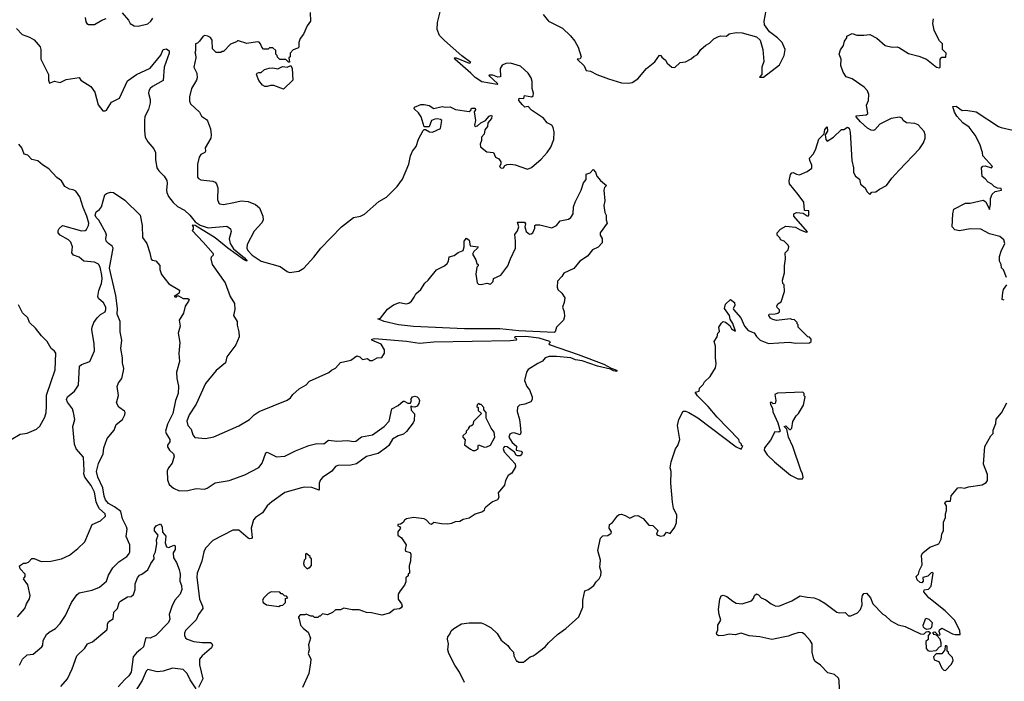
# Model space of a CAD drawing. Extents: x 2087054 to 2277909, y 548907 to 753496.
# Tile 279 of 444: x 2189112 to 2197443, y 660979 to 666578. Entities that reach past the tile are written whole.
import ezdxf

# ---------------------------------------------------------------- set-up
doc = ezdxf.new("R2010")
doc.units = 0

msp = doc.modelspace()

# ---------------------------------------------------------------- linework, layer by layer
at = {"layer": '0CON20XD'}
for points in [[(2189665.7, 666595.7), (2189670.7, 666560.7), (2189680, 666545), (2189695, 666537.5), (2189745, 666537.5), (2189806.4, 666573.6), (2189843, 666587)], [(2189980, 666635), (2190032.5, 666575), (2190047, 666547), (2190080, 666525), (2190115, 666522.5), (2190195, 666543.8), (2190220, 666565), (2190238.3, 666591.7)], [(2191570, 666640), (2191572.5, 666565), (2191543, 666527), (2191512.5, 666455), (2191485, 666420), (2191472.5, 666385), (2191473.3, 666345), (2191465, 666336.7), (2191425, 666322.5), (2191400, 666295), (2191400, 666265), (2191390, 666255), (2191395, 666220), (2191385, 666220), (2191365, 666240), (2191311.7, 666241.7), (2191291.7, 666261.7), (2191290, 666275), (2191280, 666285), (2191278.3, 666318.3), (2191255, 666340), (2191225, 666340), (2191215, 666330), (2191175, 666330), (2191160, 666345), (2191150, 666375), (2191137, 666387), (2191125, 666390), (2191035, 666377.5), (2190961.7, 666398.3), (2190955, 666400), (2190945, 666390), (2190895, 666370), (2190835, 666310), (2190825, 666310), (2190815, 666300), (2190775, 666300), (2190741.7, 666331.7), (2190740, 666405), (2190726.4, 666426.4), (2190705, 666440), (2190677, 666443), (2190665, 666437.5), (2190633, 666397), (2190615, 666380), (2190600, 666375), (2190600, 666315), (2190592.5, 666295), (2190600, 666285), (2190602.5, 666255), (2190586.2, 666175), (2190610, 666125), (2190613.8, 666085), (2190608.8, 666065), (2190564.1, 665995.9), (2190548.8, 665925), (2190549.3, 665889.3), (2190556.4, 665866.4), (2190632.5, 665795), (2190650.7, 665760.7), (2190693.3, 665733.3), (2190700.7, 665720.7), (2190726, 665655), (2190732, 665605), (2190728.8, 665575), (2190680, 665495), (2190682.5, 665465), (2190677.5, 665455), (2190645, 665436.7), (2190631.2, 665415), (2190616, 665355), (2190616.7, 665245), (2190624.2, 665234.2), (2190645, 665224), (2190745, 665211.4), (2190765, 665202.5), (2190778.2, 665188.2), (2190788.6, 665155), (2190784.2, 665055), (2190795.9, 665025.9), (2190805, 665018.8), (2190835, 665014.4), (2190925, 665030), (2190985, 665046.2), (2191045, 665038.8), (2191107.5, 665015), (2191141.1, 664985), (2191168.5, 664915), (2191171.1, 664885), (2191161.1, 664858.9), (2191095, 664787.5), (2191037.1, 664675), (2191032.2, 664645), (2191041.9, 664625), (2191077.9, 664585), (2191155, 664535.5), (2191315, 664488), (2191375, 664446.2), (2191395, 664438.8), (2191475, 664451.2), (2191515, 664476.2), (2191601.7, 664568.3), (2191658.8, 664645), (2191835, 664823.8), (2191937.3, 664902.7), (2191996.4, 664916.4), (2192028.3, 664931.7), (2192151.2, 665038.8), (2192215, 665076.7), (2192305, 665166.7), (2192350.3, 665229.7), (2192403.9, 665356.1), (2192418.8, 665425), (2192434.4, 665465.6), (2192465.9, 665504.1), (2192485, 665567.5), (2192525, 665640), (2192535, 665650), (2192545, 665650), (2192578.3, 665628.3), (2192605, 665627.5), (2192673.3, 665656.7), (2192684, 665724), (2192672.9, 665732.9), (2192648.3, 665738.3), (2192623.2, 665736.8), (2192595.8, 665724.2), (2192575, 665672.5), (2192535, 665670), (2192507.5, 665755), (2192485, 665790), (2192450, 665825), (2192451.7, 665838.3), (2192505, 665860), (2192535, 665861.2), (2192575, 665851.2), (2192615, 665826.7), (2192685, 665843.3), (2192715, 665837.5), (2192755, 665840), (2192798.3, 665818.3), (2192915, 665802.5), (2192928.3, 665811.7), (2192935, 665830), (2192965, 665830), (2192967.5, 665815), (2192958.3, 665798.3)], [(2192958.3, 665798.3), (2192967.5, 665725), (2192960, 665685), (2192965, 665673.3), (2192985, 665680), (2193014.4, 665705.6), (2193053.8, 665726.2), (2193085, 665762.5), (2193105, 665770), (2193107.5, 665765), (2193105, 665742.5), (2193073.8, 665706.2), (2193068.8, 665675), (2193046.2, 665645), (2193041.7, 665608.3), (2193020, 665585), (2193020, 665555), (2193007.5, 665525), (2193010.7, 665500.7), (2193065, 665460), (2193120, 665455), (2193137.5, 665415), (2193165, 665400), (2193183.3, 665375), (2193182.5, 665355), (2193172.5, 665335), (2193185, 665322.5), (2193205, 665323.3), (2193217, 665343), (2193235, 665353.3), (2193265, 665356.7), (2193305, 665350), (2193407.7, 665312.3), (2193443, 665327), (2193525, 665398), (2193575.8, 665455), (2193605, 665500), (2193630, 665565), (2193634.2, 665625), (2193625.7, 665665), (2193614.2, 665685), (2193574.6, 665704.6), (2193542.9, 665745), (2193443.5, 665813.5), (2193415, 665842.5), (2193385, 665836.7), (2193365, 665856.7), (2193334.1, 665894.1), (2193337, 665913), (2193377.5, 665912.5), (2193383.3, 665936.7), (2193443.9, 665926.1), (2193455.9, 665934.1), (2193458.8, 665955), (2193448, 665995), (2193448, 666055), (2193438.8, 666085), (2193414.2, 666124.2), (2193348.8, 666185), (2193265, 666210), (2193225, 666206), (2193195, 666192.5), (2193177.5, 666165), (2193180, 666095), (2193157, 666093), (2193115, 666108.8), (2193085, 666110), (2193082.5, 666105), (2193156.4, 666036.4), (2193151.7, 666028.3), (2193023, 666053), (2192965, 666087.5), (2192930, 666125), (2192792.5, 666245), (2192790, 666255), (2192805, 666256.2), (2192915, 666210), (2192930, 666215), (2192853.1, 666273.1), (2192705, 666401.2), (2192664.2, 666445), (2192644.3, 666494.3), (2192647.5, 666555), (2192672, 666655)], [(2192875, 660967.5), (2192834, 661055), (2192793.8, 661115), (2192742.7, 661212.7), (2192734, 661245), (2192740, 661295), (2192731.2, 661335), (2192734.1, 661355.9), (2192752.5, 661377.5), (2192763.3, 661405), (2192785, 661426.7), (2192850, 661465), (2192915, 661473.3), (2193015, 661473.3), (2193045, 661463.3), (2193100.5, 661430.5), (2193153, 661383), (2193187, 661327), (2193243, 661283), (2193260, 661255), (2193290, 661225), (2193293, 661193), (2193315, 661150), (2193325, 661150), (2193335, 661140), (2193375, 661140), (2193430, 661185), (2193456.7, 661193.3), (2193473.3, 661206.7), (2193559.3, 661270.7), (2193587.5, 661305), (2193662.5, 661375), (2193732.5, 661425), (2193842.5, 661525), (2193876.7, 661605), (2193876.7, 661665), (2193892.5, 661745), (2193925, 661756.7), (2193969.7, 661790.3), (2193988.3, 661821.7), (2194016, 661845), (2194030, 661875), (2194033.1, 661905), (2194020, 661945), (2194026.2, 662005), (2194003.3, 662085), (2194025, 662190), (2194045, 662210), (2194087, 662213), (2194116.4, 662233.6), (2194120, 662245), (2194100, 662275), (2194103, 662307), (2194128.3, 662321.7), (2194170.5, 662379.5), (2194185, 662390), (2194205, 662392.5), (2194235, 662383.3), (2194275, 662358.8), (2194315, 662380), (2194341.7, 662381.7), (2194386.4, 662356.4), (2194435, 662300), (2194468.3, 662298.3), (2194510, 662255), (2194500, 662225), (2194510, 662215), (2194535, 662207.5), (2194565, 662212.5), (2194585, 662240), (2194615, 662230), (2194656.1, 662283.9), (2194668.3, 662321.7), (2194671.2, 662385), (2194644.2, 662445), (2194634.2, 662495), (2194622.5, 662655), (2194623.9, 662753.9), (2194616.7, 662785), (2194623.3, 662835), (2194660, 662945), (2194680, 662975), (2194696.1, 663023.9), (2194678.8, 663145), (2194690, 663195), (2194724.2, 663265.8), (2194745, 663266.2), (2194772.5, 663255), (2194849.8, 663209.8), (2195175, 662962.5), (2195217.5, 662942.5), (2195221.7, 662958.3), (2195230, 662965), (2195220, 662975), (2195220, 662985), (2195201.7, 663001.7), (2195196.7, 663025), (2195014.7, 663214.7), (2194935.8, 663305.8), (2194846, 663395), (2194827.5, 663425), (2194860, 663435), (2194865, 663460), (2194895, 663490), (2194907, 663513), (2194955, 663557.5), (2194998.8, 663631.2), (2195006, 663665), (2194998, 663715), (2195000, 663815), (2194987.5, 663855), (2195012.5, 663895), (2195020, 663925), (2195031.7, 663938.3), (2195027.5, 663975), (2195049.3, 664010.7), (2195065, 664023.3), (2195085, 664018.8), (2195119.5, 663989.5), (2195135, 663962.5), (2195167.5, 663942.5), (2195145.9, 664005.9), (2195122.7, 664042.7), (2195116.7, 664075), (2195074.2, 664135), (2195085, 664170), (2195125, 664210), (2195160, 664185), (2195161.7, 664158.3), (2195150, 664135), (2195152.5, 664125), (2195213.3, 664055), (2195243.9, 663983.9), (2195277, 663947), (2195325, 663927.5), (2195345, 663897.5), (2195377, 663867), (2195447, 663837), (2195536.4, 663843.6), (2195625, 663848.8), (2195675, 663840), (2195795, 663842.5), (2195810, 663855), (2195810, 663875), (2195795, 663890), (2195780, 663895), (2195700, 663975), (2195700, 663995), (2195690, 664005), (2195690, 664015), (2195667, 664037), (2195645, 664040), (2195635, 664047.5), (2195515, 664032.5), (2195485, 664040), (2195465, 664052.5), (2195450, 664075), (2195453, 664087), (2195505, 664087.5), (2195527, 664093), (2195540, 664105), (2195541.7, 664121.7), (2195521.7, 664141.7), (2195517.5, 664155), (2195527, 664173), (2195555, 664190), (2195583, 664277), (2195580, 664335), (2195570, 664345), (2195567.5, 664375), (2195582.5, 664435), (2195582.5, 664495), (2195592.5, 664555), (2195590, 664605), (2195615, 664630), (2195620, 664655), (2195615, 664670), (2195580, 664705), (2195550, 664715), (2195545, 664730), (2195520, 664755), (2195520, 664775), (2195550, 664805), (2195595, 664830), (2195675, 664822), (2195715, 664800), (2195765, 664781.2), (2195777, 664783), (2195662, 664915), (2195662.5, 664935), (2195685, 664946.2), (2195741.7, 664941.7), (2195775, 664917.5), (2195785, 664916.7), (2195790, 664925), (2195790, 664960), (2195753.6, 664963.6), (2195746, 665035), (2195697.9, 665097.9), (2195625, 665190), (2195623.8, 665215), (2195635, 665267.5), (2195645, 665283.3), (2195655, 665286), (2195685, 665270), (2195710, 665265), (2195775, 665293.8), (2195815, 665322.5), (2195815.7, 665345.7), (2195796.2, 665385), (2195793.3, 665405), (2195827.6, 665442.4), (2195848.6, 665485), (2195873.6, 665566.4), (2195918.3, 665611.7), (2195925, 665650), (2195945, 665670), (2195946.7, 665635), (2195927.5, 665605), (2195932.5, 665565), (2195945, 665550), (2195997.5, 665585), (2196065, 665650), (2196085, 665650), (2196115, 665667.5), (2196130, 665660), (2196140, 665625), (2196152, 665385), (2196168, 665325), (2196166, 665285), (2196185, 665252.5), (2196218.8, 665228.8), (2196225, 665187.5), (2196266.7, 665155), (2196280, 665125), (2196305, 665100), (2196323, 665117), (2196355, 665120), (2196386.7, 665145), (2196445, 665174.4), (2196492.2, 665237.8), (2196554.2, 665305), (2196725, 665485.8), (2196759.2, 665535), (2196773.9, 665576.1), (2196773.8, 665605), (2196765, 665632.5), (2196715, 665687.5), (2196685, 665700.8), (2196616.1, 665706.1), (2196587.5, 665725), (2196580, 665745), (2196555, 665752.5), (2196485, 665742.5), (2196390, 665695), (2196347.5, 665645), (2196335, 665641.2), (2196315, 665644), (2196285, 665658.8), (2196225, 665713.3), (2196190, 665755), (2196190, 665765), (2196275, 665772.5), (2196287, 665783), (2196277.5, 665855), (2196293.3, 665895), (2196298, 665945), (2196286, 665975), (2196256.4, 666006.4), (2196155, 666077.5), (2196105, 666093.8), (2196080, 666135), (2196060.7, 666190.7), (2196061.2, 666245), (2196046.2, 666285), (2196056.1, 666323.9), (2196081.7, 666358.3), (2196090, 666395), (2196110, 666425), (2196111.7, 666438.3), (2196155, 666460), (2196195, 666446.7), (2196255, 666446.2), (2196304.1, 666454.1), (2196365, 666421.4), (2196435, 666358.8), (2196495, 666346.7), (2196535, 666348), (2196555, 666340), (2196630.9, 666290.9), (2196718.8, 666268.8), (2196783.6, 666243.6), (2196870, 666175), (2196895, 666170), (2196900, 666175), (2196900, 666245), (2196915, 666260), (2196948.3, 666261.7), (2196950, 666295), (2196920, 666325), (2196920, 666375), (2196895, 666400), (2196868.3, 666448.3), (2196850.7, 666490.7), (2196838.8, 666545), (2196842.5, 666585)], [(2193541.4, 666621.4), (2193585, 666566), (2193703.3, 666505), (2193771.2, 666441.2), (2193808, 666395), (2193836, 666345), (2193863.3, 666265), (2193855, 666247.5), (2193830, 666245), (2193888.9, 666188.9), (2193905, 666147.5), (2193942.3, 666142.3), (2193994.1, 666114.1), (2194095, 666076.2), (2194204.3, 666044.3), (2194265, 666042), (2194292.7, 666047.3), (2194342.4, 666077.6), (2194415, 666166.2), (2194485, 666222.5), (2194525, 666277.5), (2194536.4, 666276.4), (2194545, 666260), (2194576.4, 666236.4), (2194590.7, 666210.7), (2194630, 666175), (2194655, 666172.5), (2194700, 666215), (2194745, 666222.5), (2194793.6, 666246.4), (2194815, 666266.7), (2194846.1, 666283.9), (2194875, 666326.7), (2194916.1, 666363.9), (2194949.3, 666380.7), (2194985, 666417.5), (2195024.1, 666435.9), (2195045, 666441.2), (2195091.7, 666438.3), (2195115, 666457.5), (2195175, 666470), (2195226.1, 666466.1), (2195345, 666432.5), (2195377.5, 666405), (2195398.8, 666325), (2195407.5, 666225), (2195392.5, 666175), (2195390, 666115), (2195372.5, 666092.5), (2195405, 666092.5), (2195540, 666195), (2195580, 666275), (2195587.5, 666325), (2195563.3, 666385), (2195525, 666423.3), (2195455.8, 666475.8), (2195414, 666535), (2195410, 666565), (2195428, 666655)], [(2189085, 666503.8), (2189133.2, 666453.2), (2189195, 666430), (2189235, 666406.7), (2189285, 666347.5), (2189290, 666325), (2189289.2, 666245), (2189354.4, 666115), (2189356.4, 666066.4), (2189365, 666040), (2189405, 666058.8), (2189455, 666046.2), (2189505, 666071.2), (2189615, 666090), (2189630, 666065), (2189715, 666012.5), (2189746.7, 665965), (2189775, 665857.5), (2189815, 665807.5), (2189835, 665806.7), (2189845, 665813.3), (2189889.1, 665880.9), (2189955.8, 665915), (2190025, 666060), (2190101.2, 666115), (2190215, 666167.5), (2190305, 666278.8), (2190325.4, 666324.6), (2190355, 666331.4), (2190375.5, 666315.5), (2190375.4, 666295), (2190333.3, 666175), (2190326.4, 666063.6), (2190235, 666013.6), (2190215, 665995.6), (2190203.5, 665975), (2190200.5, 665955), (2190215, 665902.5), (2190216.2, 665873.8), (2190201.1, 665818.9), (2190171.1, 665758.9), (2190166.7, 665725), (2190167.3, 665637.3), (2190174.2, 665585), (2190195.8, 665545), (2190247.5, 665485), (2190260, 665455), (2190260, 665395), (2190270.8, 665325), (2190288, 665298), (2190333.3, 665253.3), (2190357, 665217), (2190360.9, 665195), (2190352.9, 665135), (2190356.6, 665115), (2190371.7, 665081.7), (2190409.8, 665029.8), (2190448, 664998), (2190506.9, 664965), (2190550, 664925), (2190597.8, 664867.8), (2190639.2, 664839.2), (2190706.3, 664816.3), (2190865, 664830), (2190895, 664806.7), (2190900.8, 664785), (2190884.5, 664724.5), (2190892.8, 664682.8), (2190920.1, 664640.1), (2191015, 664562), (2191036.4, 664533.6), (2191015, 664542), (2190873.5, 664643.5), (2190765, 664733.3), (2190597, 664837), (2190571.7, 664838.3), (2190580, 664825), (2190580, 664805), (2190570, 664795), (2190663.3, 664695), (2190748.3, 664598.3), (2190750, 664585), (2190732.9, 664567.1), (2190729.6, 664555), (2190740.3, 664505), (2190851.1, 664351.1), (2190892.5, 664235), (2190930, 664175), (2190933.1, 664125), (2190922, 664075), (2190951.2, 664025), (2190951.7, 663991.7), (2190965.9, 663935.9), (2190969.2, 663895), (2190940.8, 663825), (2190863.3, 663725), (2190852.5, 663675), (2190775, 663610), (2190685, 663500), (2190603.8, 663325), (2190545.7, 663235), (2190525, 663180), (2190535, 663143.3), (2190563.1, 663113.1), (2190578, 663065), (2190595, 663043.3), (2190685, 663032.5), (2190755, 663046.7), (2190965, 663140), (2191055.8, 663194.2), (2191095, 663233.3), (2191137.3, 663262.7), (2191375, 663356.7), (2191403, 663377), (2191422.5, 663405), (2191477, 663453), (2191535, 663487.5), (2191565, 663520), (2191728.3, 663591.7), (2191749.3, 663610.7), (2191785, 663630), (2191825, 663676.2), (2191913.9, 663696.1), (2191965, 663732.5), (2191990, 663725), (2192013, 663703), (2192055, 663710), (2192075, 663692.5), (2192097, 663693), (2192135, 663717.5), (2192175, 663720), (2192198.8, 663755), (2192198.8, 663785), (2192171.3, 663831.3), (2192090, 663865), (2192090, 663875), (2192115, 663879.4), (2192385, 663858.1), (2192495, 663839.3), (2192615, 663852.8), (2193265, 663862), (2193315, 663870), (2193318.3, 663878.3), (2193300, 663885), (2193303.6, 663896.4), (2193395, 663898.8), (2193505, 663885.8), (2193595, 663857.5), (2193600, 663845), (2193590, 663835), (2193600, 663825), (2193837.5, 663745), (2194055, 663661.9), (2194117.5, 663627.5), (2194155.4, 663615.4), (2194166.7, 663605), (2194165, 663600), (2194136.7, 663605), (2194110, 663620), (2194002, 663645), (2193871.8, 663691.8), (2193815, 663700.4), (2193775, 663717.5), (2193655, 663728.8), (2193593, 663727), (2193557.5, 663715), (2193535, 663687.5), (2193495, 663668.8), (2193415, 663616.7), (2193401.2, 663595), (2193383.3, 663525), (2193403.8, 663475), (2193426, 663445), (2193448, 663385), (2193448.8, 663365), (2193437.5, 663345), (2193385, 663323.3), (2193340, 663315), (2193325, 663300), (2193321.7, 663261.7), (2193340, 663195), (2193346.1, 663146.1), (2193352.5, 663085), (2193347.5, 663065), (2193295, 663081.2), (2193275, 663080), (2193258.3, 663071.7), (2193250, 663045), (2193278.5, 662998.5), (2193315, 662967.5), (2193313.6, 662933.6), (2193356.2, 662926.2), (2193362.5, 662915), (2193360, 662905), (2193345, 662886), (2193325, 662886), (2193313.3, 662893.3), (2193298.3, 662918.3), (2193235, 662962.5), (2193215, 662966), (2193204.3, 662955.7), (2193202, 662945), (2193211.1, 662921.1), (2193305, 662820), (2193307.5, 662795), (2193275, 662740), (2193245, 662720), (2193223, 662677), (2193215, 662640), (2193160, 662575), (2193166.7, 662535), (2193155, 662513.3), (2193113.3, 662496.7), (2193057, 662453), (2193045, 662440), (2193042.5, 662425), (2193028.3, 662411.7), (2192965, 662393.3), (2192915, 662358.8), (2192865, 662346.7), (2192835, 662330), (2192795, 662328.8), (2192765.8, 662314.2), (2192735, 662308.8), (2192680.5, 662310.5), (2192617, 662323), (2192595, 662306.2), (2192581.2, 662311.2), (2192555, 662342.5), (2192535, 662352.5), (2192443.9, 662366.1), (2192385, 662352.5), (2192367, 662343), (2192355, 662322.5), (2192335, 662310), (2192310, 662305), (2192310, 662295), (2192325, 662290), (2192332.5, 662275), (2192312.5, 662245), (2192312.5, 662215), (2192341.7, 662191.7), (2192382.5, 662135), (2192372.5, 662095), (2192375, 662080), (2192415, 662067.5), (2192420, 662055), (2192418.8, 661995), (2192407.5, 661955), (2192410, 661895), (2192400, 661885), (2192398.3, 661871.7), (2192380, 661855), (2192379.3, 661820.7), (2192368.3, 661791.7), (2192330, 661745), (2192314, 661715), (2192313.6, 661673.6), (2192343, 661633), (2192346.7, 661615), (2192339.5, 661600.5), (2192325, 661591.2), (2192280, 661585), (2192240, 661555), (2192175, 661538.8), (2192087.7, 661557.7), (2192045, 661560), (2191985, 661583.8), (2191925, 661583.8), (2191855, 661597.5), (2191825, 661583.3), (2191785, 661582.5), (2191758.3, 661561.7), (2191715, 661542.5), (2191675, 661550), (2191655, 661530), (2191645, 661530), (2191635, 661520), (2191605, 661520), (2191595, 661530), (2191575, 661530), (2191535, 661547.5), (2191525, 661540), (2191485, 661540), (2191470, 661525), (2191470, 661515), (2191477.5, 661507.5), (2191488, 661455), (2191514, 661425), (2191552, 661395), (2191572.5, 661345), (2191556.4, 661286.4), (2191561.2, 661245), (2191553.8, 661215)], [(2191345, 665990), (2191261.7, 666021.7), (2191235, 666022.5), (2191205, 666012.5), (2191185, 666013.3), (2191165, 666023.3), (2191134.1, 666064.1), (2191116.7, 666115), (2191120, 666125), (2191135, 666132.5), (2191155, 666132.5), (2191183, 666157), (2191221.7, 666168.3), (2191255, 666170), (2191295, 666162.5), (2191335, 666182.5), (2191375, 666177.5), (2191405, 666190), (2191416.7, 666165), (2191423.9, 666066.1), (2191345, 665990)], [(2197462.5, 664395), (2197435, 664460), (2197418.3, 664478.3), (2197417, 664507), (2197402.5, 664535), (2197402.5, 664575), (2197415, 664620), (2197446.1, 664683.9), (2197438, 664715), (2197405, 664743.8), (2197316.8, 664766.8), (2197245, 664805.7), (2197155, 664807.1), (2197065, 664790), (2197025, 664800.4), (2197001.6, 664825), (2197006.7, 664935), (2197016, 664974), (2197115, 665024), (2197155, 665026.7), (2197265, 665050), (2197285.8, 665035.8), (2197317, 664973), (2197326.7, 665015), (2197325.8, 665065), (2197339.5, 665100.5), (2197365, 665123.3), (2197420, 665135), (2197415, 665150), (2197385, 665152.5), (2197357.5, 665165), (2197336.2, 665186.2), (2197305, 665203.3), (2197281.7, 665231.7), (2197255, 665250), (2197251.2, 665325), (2197261.4, 665338.6), (2197280.3, 665340.3), (2197335, 665324), (2197343.3, 665335), (2197260.8, 665425), (2197257.1, 665455), (2197235, 665523.3), (2197195, 665602), (2197145, 665668.1), (2197091.2, 665705), (2197040.2, 665760.2), (2197020.6, 665795), (2197006.4, 665843.6), (2197035, 665845.6), (2197085, 665810), (2197117.7, 665812.3), (2197205, 665798.2), (2197392.5, 665675), (2197415, 665666.7), (2197515, 665643.8)], [(2189093.3, 661523.3), (2189153.8, 661595), (2189168.8, 661635), (2189193.9, 661676.1), (2189201.2, 661705), (2189180, 661795), (2189142.5, 661845), (2189157.5, 661865), (2189157.5, 661885), (2189115, 661930), (2189110, 661955), (2189145, 661977.5), (2189165, 661977.5), (2189185, 661987.5), (2189215, 662017.5), (2189235, 662017.5), (2189293.9, 661993.9), (2189375, 661996.2), (2189465, 662014), (2189532.7, 662047.3), (2189605, 662103.3), (2189662.3, 662157.7), (2189726.2, 662305), (2189795, 662338), (2189837.1, 662375), (2189834.3, 662395), (2189787.1, 662437.1), (2189768.8, 662468.8), (2189758.3, 662498.3), (2189745, 662578.6), (2189715.3, 662635), (2189663.2, 662705), (2189655.3, 662735), (2189656.9, 662763.1), (2189651.9, 662875), (2189588.8, 662945), (2189576.2, 662985), (2189562.5, 663135), (2189579.4, 663195), (2189567.8, 663255), (2189557.1, 663285), (2189515, 663340), (2189506.7, 663365), (2189515, 663386.7), (2189575.9, 663434.1), (2189610, 663485), (2189618.8, 663645), (2189635, 663660), (2189706.2, 663685), (2189745.6, 663775), (2189741.5, 663835), (2189721.1, 663955), (2189723.5, 663975), (2189739.4, 664015), (2189768, 664055), (2189795, 664084), (2189833.8, 664105), (2189841.9, 664125), (2189839.4, 664145), (2189821.7, 664181.7), (2189779.5, 664219.5), (2189772.5, 664235), (2189780, 664285), (2189803.9, 664346.1), (2189810.9, 664385), (2189808, 664415), (2189793.4, 664483.4), (2189779.6, 664509.6), (2189745.3, 664525.3), (2189655.4, 664535.4), (2189615, 664569.2), (2189565.9, 664585.9), (2189553.8, 664605), (2189557.5, 664655), (2189544, 664695), (2189525, 664715.8), (2189455, 664753.4), (2189436.8, 664775), (2189436.2, 664793.8), (2189445, 664810), (2189475, 664835.7), (2189635, 664791.5), (2189665, 664792.9), (2189677, 664803), (2189694.4, 664835), (2189695.3, 664855), (2189680, 664915), (2189648.1, 664988.1), (2189619.2, 665079.2), (2189586.8, 665126.8), (2189565, 665138.6), (2189534.2, 665144.2), (2189495, 665166.7), (2189464.2, 665214.2), (2189425, 665243.3), (2189357.5, 665315), (2189305, 665348.8), (2189264.3, 665384.3), (2189215, 665393.8), (2189180.7, 665430.7), (2189150.5, 665440.5), (2189130.4, 665495), (2189105, 665525.8)], [(2193635, 663932), (2193336.2, 663946.2), (2193175, 663962.5), (2192875, 663962.2), (2192445, 663981.1), (2192316.6, 663996.6), (2192195, 664022.9), (2192142.5, 664045), (2192165, 664052.5), (2192225, 664128), (2192275.8, 664164.2), (2192325, 664184.3), (2192382.8, 664172.8), (2192405, 664177.7), (2192426.1, 664195), (2192450.7, 664230.7), (2192463.4, 664256.6), (2192505.6, 664295), (2192540.4, 664349.6), (2192567, 664373), (2192639.1, 664460.9), (2192707.5, 664495), (2192727.5, 664515), (2192740, 664535), (2192745, 664570), (2192787, 664583), (2192823, 664607), (2192865, 664623.3), (2192873.8, 664655), (2192873.3, 664705), (2192891.7, 664728.3), (2192915, 664712.5), (2192924, 664664), (2192990, 664655), (2192986.7, 664645), (2192953.3, 664615), (2192943.3, 664595), (2192972.5, 664545), (2192980, 664515), (2192990, 664505), (2192990, 664495), (2192980, 664485), (2192972.5, 664425), (2192981.7, 664351.7), (2192995, 664340), (2193015, 664337.5), (2193065, 664347.5), (2193095, 664340), (2193118.3, 664361.7), (2193121.7, 664388.3), (2193183, 664417), (2193242.5, 664495), (2193263.3, 664555), (2193306.2, 664645), (2193308, 664705), (2193300.7, 664759.3), (2193325, 664792.5), (2193336.2, 664825), (2193322.5, 664865), (2193383.8, 664863.8), (2193390.7, 664850.7), (2193386.7, 664825), (2193396.7, 664785), (2193425, 664763.3), (2193440, 664765), (2193452.5, 664775), (2193470, 664815), (2193470, 664835), (2193478.3, 664841.7), (2193511.7, 664841.7), (2193615, 664816.2), (2193653.9, 664836.1), (2193684.3, 664875.7), (2193755, 664891.2), (2193776.2, 664905), (2193796.2, 664935), (2193798, 664995), (2193810.8, 665035), (2193863.8, 665135), (2193882.3, 665197.7), (2193903.9, 665226.1), (2193905, 665270), (2193938.3, 665281.7), (2193965, 665310), (2193985, 665287.5), (2193996.2, 665255), (2194025, 665216.7), (2194076.7, 665175), (2194061.2, 665158.8), (2194054, 665136), (2194063.8, 665045), (2194053.8, 665005), (2194064, 664945), (2194073.3, 664925), (2194073.8, 664885), (2194081.2, 664855), (2194021.9, 664775), (2194024.3, 664755), (2194041.5, 664725), (2194039.7, 664690.3), (2194005, 664652.5), (2193958.3, 664631.7), (2193915, 664576.2), (2193852.5, 664535), (2193801.7, 664471.7), (2193717, 664433), (2193700, 664405), (2193661.2, 664365), (2193659.2, 664315), (2193664.2, 664295), (2193700, 664265), (2193723, 664223), (2193720, 664185), (2193703.8, 664145), (2193717.5, 664105), (2193722.5, 664065), (2193714, 664035), (2193654.4, 663975.6), (2193643.6, 663936.4), (2193635, 663932)], [(2189109.2, 661115), (2189134.6, 661165.4), (2189175, 661202.9), (2189225, 661209.2), (2189299.3, 661270.7), (2189308, 661285), (2189311.4, 661325), (2189338, 661375), (2189360, 661395), (2189415, 661425.7), (2189455, 661467.1), (2189498.6, 661535), (2189550, 661645), (2189595, 661711.9), (2189615, 661726.4), (2189725, 661749.3), (2189786.7, 661775), (2189845, 661826.7), (2189863, 661877), (2189900.8, 661939.2), (2189950.9, 661989.1), (2190018.1, 662035), (2190035.9, 662054.1), (2190042.7, 662075), (2190044.6, 662135), (2190013.6, 662205), (2190019.7, 662265), (2190014.4, 662285.6), (2189982.8, 662355), (2189967, 662415), (2189915.1, 662455.1), (2189863.9, 662483.9), (2189837.1, 662515), (2189825.5, 662545), (2189814.4, 662615), (2189773.2, 662705), (2189762.1, 662755), (2189777.5, 662822.5), (2189818.1, 662905), (2189823.3, 662955), (2189852.1, 663035), (2189912.1, 663105), (2189928.3, 663151.7), (2189980.6, 663195), (2190002.7, 663235), (2190003.8, 663253.8), (2189997.7, 663265), (2189949.3, 663299.3), (2189930.9, 663335), (2189948.3, 663398.3), (2189935.6, 663475), (2189948.6, 663505), (2189975, 663542), (2189991.3, 663605), (2189992.7, 663625), (2189981.6, 663675), (2189982.3, 663717.7), (2189968.1, 663795), (2189975.4, 663865), (2189961, 663935), (2189963.1, 664025), (2189937.4, 664085), (2189937.9, 664135), (2189925.4, 664245), (2189872.6, 664475), (2189903.8, 664645), (2189895, 664661.9), (2189862.6, 664682.6), (2189844.4, 664705), (2189839.2, 664725), (2189847.1, 664755), (2189840.6, 664775), (2189782, 664882), (2189759.7, 664905), (2189751.3, 664925), (2189758, 664952), (2189787.5, 664972.5), (2189804.5, 664995), (2189833.1, 665095), (2189845, 665106.2), (2189881.1, 665118.9), (2189905, 665116.2), (2190000.2, 665050.2), (2190131.1, 664925), (2190146.9, 664835), (2190151.4, 664735), (2190186.7, 664683.3), (2190214, 664605), (2190225, 664552.5), (2190235, 664543.3), (2190265, 664536.7), (2190298.3, 664498.3), (2190296.7, 664465), (2190310.5, 664420.5), (2190372.3, 664342.3), (2190465, 664290), (2190460, 664265), (2190420, 664235), (2190435, 664230), (2190445, 664240), (2190455, 664240), (2190495, 664218.8), (2190535, 664218), (2190545, 664210), (2190540.8, 664195), (2190511.2, 664155), (2190496.7, 664095), (2190461.2, 664035), (2190470.8, 663985), (2190453.3, 663925), (2190467.5, 663845), (2190457, 663753), (2190462.5, 663685), (2190439.6, 663595), (2190441.5, 663541.5), (2190456.7, 663476.7), (2190453.5, 663415), (2190430.9, 663355), (2190407.4, 663245), (2190361.2, 663155), (2190346, 663096), (2190350.4, 663075), (2190382.7, 663025), (2190381.5, 663005), (2190363.7, 662976.3), (2190362.7, 662962.7), (2190380, 662935), (2190412.5, 662905), (2190418, 662885), (2190403.2, 662825), (2190370.5, 662785), (2190360.7, 662759.3), (2190361.3, 662685), (2190377.5, 662645), (2190412.9, 662612.9), (2190460.2, 662590.2), (2190535, 662592.9), (2190605, 662609.6), (2190675, 662603.9), (2190697.8, 662612.2), (2190765, 662659.4), (2190885, 662677.1), (2191016.2, 662725), (2191135, 662787.5), (2191163.1, 662825), (2191195, 662912.5), (2191205, 662918.8), (2191285, 662878.6), (2191355, 662882.9), (2191445, 662928.9), (2191556.9, 662973.1), (2191625, 662990.5), (2191685, 662989.2), (2191725, 663020), (2191795, 663011.9), (2191885, 663017.5), (2191935, 663007.1), (2191955, 663011.9), (2192005, 663046.8), (2192096.7, 663063.3), (2192194.6, 663135.4), (2192239.1, 663180.9), (2192260, 663285), (2192315, 663312.5), (2192355, 663348.8), (2192365, 663350), (2192395, 663332.5), (2192418.3, 663331.7), (2192427.5, 663355), (2192422.5, 663365), (2192435, 663386.2), (2192455, 663392.5), (2192475, 663387.5), (2192487.5, 663375), (2192493.3, 663355), (2192488.8, 663331.2), (2192475, 663306.7), (2192455, 663297.5), (2192432.5, 663302.5), (2192425, 663310), (2192420, 663305), (2192423.3, 663273.3), (2192451.7, 663241.7), (2192449.2, 663185), (2192441.2, 663165), (2192385.9, 663094.1), (2192359.1, 663070.9), (2192315, 663056), (2192265, 663027.5), (2192234.6, 662975.4), (2192215, 662957.5), (2192145, 662908), (2192045, 662880), (2191961.7, 662818.3), (2191915, 662807.3), (2191805, 662806.2), (2191785, 662797.8), (2191753.4, 662756.6), (2191675, 662704.4), (2191656.7, 662685), (2191644.4, 662655), (2191645, 662597.5), (2191585, 662620), (2191525, 662622.1), (2191495, 662616.9), (2191355, 662576.1), (2191245, 662498), (2191205.2, 662464.8), (2191166.3, 662403.7), (2191105.6, 662365), (2191089.6, 662345), (2191070.4, 662275), (2191077.5, 662195), (2191073.2, 662186.8), (2191055.5, 662184.5), (2191045, 662190), (2190965, 662257.9), (2190915, 662259.2), (2190745, 662169.1), (2190683.6, 662105), (2190670, 662075), (2190652.5, 661995), (2190614.5, 661895), (2190611.2, 661858.8), (2190632.9, 661675), (2190658.5, 661615), (2190660, 661595), (2190625.5, 661545), (2190605, 661499.4), (2190515, 661408.8), (2190505.8, 661385), (2190505.8, 661365), (2190515.6, 661345.6), (2190530, 661335), (2190585, 661316.7), (2190655, 661307.5), (2190725, 661308), (2190738.6, 661298.6), (2190744, 661285), (2190735, 661260.9), (2190655.7, 661195), (2190634.5, 661165.5), (2190633.1, 661116.9), (2190661.7, 660998.3), (2190625, 660926)], [(2197443, 664203), (2197425, 664210), (2197430.5, 664270.5), (2197436, 664295), (2197463.3, 664335)], [(2189338.3, 663308.3), (2189338.3, 663401.7), (2189412.1, 663615), (2189417.5, 663755), (2189405, 663774), (2189377.5, 663795), (2189343.9, 663853.9), (2189295, 663901.2), (2189246.4, 663966.4), (2189193.3, 664015), (2189180, 664055), (2189135.9, 664095.9), (2189102.5, 664165)], [(2195695, 662692), (2195735, 662692.5), (2195740, 662705), (2195736.2, 662735), (2195720, 662765), (2195653.8, 662965), (2195617.5, 663045), (2195601.7, 663111.7), (2195580, 663135), (2195595, 663140), (2195625, 663110), (2195635, 663110), (2195645, 663120), (2195653.3, 663176.7), (2195682.5, 663225), (2195702.5, 663245), (2195742.5, 663315), (2195757.5, 663385), (2195750, 663395), (2195750, 663415), (2195737, 663427), (2195523, 663417), (2195500, 663405), (2195510, 663355), (2195505, 663330), (2195488.3, 663328.3), (2195475, 663337.5), (2195462.5, 663337.5), (2195465, 663320), (2195481.7, 663291.7), (2195485, 663260), (2195526.2, 663166.2), (2195547.5, 663095), (2195535, 663087.5), (2195500.7, 663089.3), (2195465, 663020), (2195412.5, 662955), (2195411.2, 662935), (2195437.5, 662895), (2195498.1, 662835), (2195634.7, 662724.7), (2195695, 662692)], [(2197140, 662625), (2197255, 662642.5), (2197289.3, 662660.7), (2197301.7, 662678.3), (2197301.7, 662728.3), (2197267, 662817), (2197277.5, 662965), (2197330, 663055), (2197347.5, 663075), (2197347.5, 663105), (2197370, 663160), (2197373.9, 663196.1), (2197418.3, 663251.7), (2197463.6, 663336.4)], [(2189040, 663025), (2189115, 663070.6), (2189175, 663080), (2189255, 663112), (2189280.9, 663139.1), (2189323.5, 663215), (2189336.3, 663253.7), (2189338.3, 663308.3)], [(2192965, 662932.5), (2192990, 662945), (2192990, 662975), (2192995, 662980), (2193045, 662960), (2193065, 662962.5), (2193095, 662977.5), (2193132.5, 663045), (2193127, 663087), (2193101.7, 663121.7), (2193060, 663205), (2193060, 663255), (2193040, 663275), (2193040, 663295), (2193015, 663320), (2193005, 663320), (2192995, 663330), (2192981.7, 663318.3), (2192980, 663305), (2192990, 663295), (2192991.7, 663271.7), (2193020, 663245), (2192951.7, 663178.3), (2192945, 663150), (2192935, 663140), (2192921.7, 663138.3), (2192910, 663125), (2192910, 663115), (2192890, 663095), (2192888.3, 663081.7), (2192860, 663055), (2192860, 663045), (2192881.7, 663021.7), (2192875, 662980), (2192925, 662942.5), (2192945, 662932.5), (2192965, 662932.5)], [(2196048, 660915), (2196046.7, 660985), (2196040, 661005), (2196005, 661036.7), (2195949.3, 661049.3), (2195886.7, 661115), (2195841.2, 661145), (2195830, 661165), (2195818, 661225), (2195818, 661295), (2195801.2, 661325), (2195755, 661376.2), (2195735, 661389.2), (2195705, 661393.1), (2195650, 661375), (2195615, 661361.4), (2195475, 661331.4), (2195375, 661354), (2195285, 661364.2), (2195215, 661385.8), (2195165, 661373.1), (2195115, 661377.1), (2195070, 661365), (2195024.2, 661364.2), (2195010, 661375), (2195007.5, 661385), (2195020, 661415), (2195020, 661455), (2195043.8, 661495), (2195029.2, 661545), (2195025.8, 661585), (2195036, 661675), (2195048, 661702), (2195065, 661707.5), (2195095, 661696), (2195145.9, 661655.9), (2195175, 661641.2), (2195225, 661633.8), (2195305, 661660), (2195320.7, 661679.3), (2195330, 661705), (2195345, 661720), (2195361.7, 661711.7), (2195386.4, 661686.4), (2195425, 661668.8), (2195470, 661635), (2195505, 661618.1), (2195535, 661613.5), (2195645, 661660), (2195715, 661703.3), (2195775, 661691.2), (2195835, 661684.2), (2195875, 661669.2), (2195925, 661639.2), (2196025, 661564.3), (2196047, 661557), (2196095, 661561.2), (2196124.1, 661534.1), (2196143.9, 661533.9), (2196200.5, 661559.5), (2196226, 661585), (2196239.2, 661625), (2196237.5, 661675), (2196244.2, 661705.8), (2196255, 661721.2), (2196275.6, 661725.6), (2196310.8, 661685), (2196329.2, 661635), (2196415, 661546.2), (2196435.8, 661535.8), (2196481.7, 661491.7), (2196545, 661456.2), (2196603.9, 661443.9), (2196735, 661380), (2196761.7, 661378.3), (2196783, 661397), (2196795, 661400), (2196805, 661400), (2196818.3, 661388.3), (2196800, 661365), (2196798.3, 661331.7), (2196780, 661315), (2196782.5, 661255), (2196795, 661240), (2196813, 661233), (2196865, 661240), (2196895, 661270), (2196910, 661275), (2196910, 661305), (2196900, 661335), (2196868.3, 661368.3), (2196850, 661375), (2196840, 661385), (2196840, 661395), (2196855, 661397.5), (2196881.7, 661371.7), (2196895, 661370), (2196900, 661375), (2196890.7, 661400.7), (2196893.3, 661415), (2196915, 661428), (2197005, 661381.2), (2197026.4, 661373.6), (2197070, 661375), (2197067.5, 661405), (2197023, 661493), (2196943.9, 661573.9), (2196804.3, 661685), (2196762, 661735), (2196765, 661752.5), (2196800.7, 661759.3), (2196823.3, 661785), (2196840, 661895), (2196835, 661900), (2196825, 661897.5), (2196795, 661867.5), (2196753.6, 661856.4), (2196757.5, 661825), (2196745, 661812.5), (2196730, 661815), (2196705, 661837.5), (2196697.5, 661865), (2196717.5, 661885), (2196725, 661920), (2196747.5, 661965), (2196743.3, 662045), (2196752.5, 662065), (2196812.5, 662115), (2196888.3, 662141.7), (2196909.5, 662180.5), (2196915.7, 662224.3), (2196928.8, 662255), (2196929.2, 662325), (2196946.2, 662365), (2196944.1, 662395.9), (2196953.8, 662425), (2196953, 662463), (2196940, 662485), (2196941.2, 662495), (2196955, 662503.3), (2196986.4, 662503.6), (2196992, 662548), (2197050, 662615), (2197075, 662620), (2197105, 662612.5), (2197140, 662625)], [(2189460, 660935), (2189515, 660998.8), (2189555, 661083.3), (2189596.4, 661193.6), (2189661.7, 661258.3), (2189685, 661296), (2189727.3, 661312.7), (2189850, 661415), (2189855.8, 661434.2), (2189853.8, 661465), (2189865.7, 661484.3), (2189902.7, 661507.3), (2189908, 661565), (2189938, 661595), (2189954.4, 661645), (2189965, 661657.5), (2190025, 661693.8), (2190055, 661697.5), (2190075, 661712.5), (2190089.2, 661755), (2190088.1, 661805), (2190108.1, 661855), (2190125, 661875.7), (2190145, 661886), (2190196.5, 661923.5), (2190220, 661975), (2190250, 662015), (2190247.5, 662045), (2190260.8, 662075), (2190272.5, 662145), (2190270, 662175), (2190282.5, 662215), (2190253.2, 662253.2), (2190252, 662275), (2190265.7, 662294.3), (2190301.7, 662311.7), (2190317.5, 662285), (2190320, 662240), (2190347, 662207), (2190341.2, 662151.2), (2190355, 662117.5), (2190375, 662112.5), (2190415, 662130), (2190427.5, 662125), (2190426.2, 662095), (2190411.2, 662065), (2190412.5, 662025), (2190437.5, 661985), (2190460.8, 661925), (2190468.8, 661885), (2190465.7, 661825), (2190479.8, 661789.8), (2190482.7, 661755), (2190468.2, 661715), (2190423.9, 661666.1), (2190398.9, 661611.1), (2190376, 661545), (2190382, 661505), (2190372, 661475), (2190265, 661366.2), (2190215, 661342.5), (2190185, 661346.7), (2190175, 661340), (2190159.5, 661270.5), (2190135, 661248), (2190100, 661220), (2190072.7, 661185), (2190054.5, 661055), (2190035, 661024.4), (2190001.1, 660995), (2189945, 660930.6)], [(2191545, 661930), (2191555, 661940), (2191565, 661940), (2191581.7, 661958.3), (2191580, 662015), (2191570, 662025), (2191570, 662035), (2191535, 662060), (2191530, 662055), (2191530, 662015), (2191520, 662005), (2191512.5, 661975), (2191520, 661955), (2191545, 661930)], [(2191305, 661612.5), (2191315, 661620), (2191338.3, 661621.7), (2191360, 661645), (2191361.7, 661678.3), (2191380, 661685), (2191368.3, 661698.3), (2191351.7, 661701.7), (2191335, 661720), (2191325, 661720), (2191311.7, 661731.7), (2191240, 661735), (2191215, 661722.5), (2191177.5, 661685), (2191167.5, 661665), (2191172.5, 661645), (2191200, 661625), (2191305, 661612.5)], [(2196788.3, 661418.3), (2196770, 661425), (2196758.3, 661438.3), (2196757.5, 661455), (2196777.5, 661512.5), (2196805, 661504.2), (2196832, 661475), (2196827, 661433), (2196815, 661422.5), (2196788.3, 661418.3)], [(2196945, 661070), (2196996.4, 661123.6), (2197010, 661155), (2197005, 661180), (2196970, 661215), (2196970, 661225), (2196960, 661235), (2196960, 661275), (2196955, 661280), (2196941.7, 661278.3), (2196940, 661245), (2196915, 661210), (2196865, 661210), (2196842.5, 661185), (2196850.7, 661160.7), (2196890, 661145), (2196915, 661090), (2196931.7, 661071.7), (2196945, 661070)], [(2191553.8, 661215), (2191573.8, 661165), (2191573.6, 661136.4), (2191558, 661045), (2191503.6, 660926.4)], [(2190604.4, 660914.4), (2190555, 660991.2), (2190529.4, 661045), (2190495, 661077.8), (2190405, 661090), (2190325, 661064.4), (2190275, 661058.6), (2190195, 661078.9), (2190180.5, 661065), (2190147.5, 660985), (2190045.7, 660824.3)]]:
    msp.add_lwpolyline(points, dxfattribs=at)

doc.saveas('drawing.dxf')
